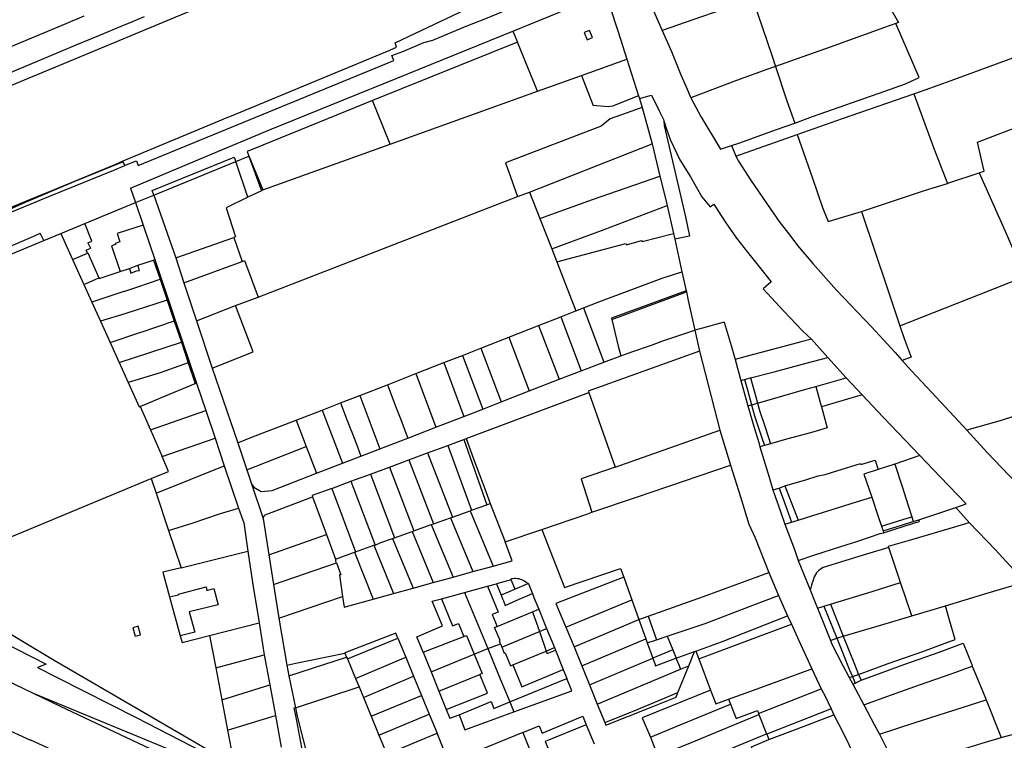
# Model space of a CAD drawing. Header units: inches. Extents: x 210911 to 224988, y 571697 to 586201.
# Tile 288 of 301: x 222297 to 222788, y 585464 to 585823. Entities that reach past the tile are written whole.
import ezdxf

# ---------------------------------------------------------------- set-up
doc = ezdxf.new("R2010")
doc.units = ezdxf.units.IN
doc.header["$MEASUREMENT"] = 0

msp = doc.modelspace()

# ---------------------------------------------------------------- linework, layer by layer
for points in [[(222087.454, 585705.29), (222128.703, 585722.492), (222214.911, 585757.867), (222271.218, 585781.277), (222328.224, 585804.816), (222391.577, 585831.296), (222470.165, 585864.044), (222526.601, 585886.756), (222536.005, 585887.799), (222556.655, 585890.589), (222563.581, 585891.535)], [(222717.326, 585853.587), (222729.491, 585831.813), (222735.187, 585821.632), (222733.862, 585821.169)], [(222482.805, 585805.191), (222488.273, 585807.279), (222498.717, 585811.703), (222503.17, 585812.938), (222508.669, 585815.26), (222520.658, 585820.14), (222529.557, 585823.746), (222545.673, 585830.311), (222560.566, 585836.501), (222568.119, 585839.48), (222572.474, 585841.319), (222574.538, 585842.21), (222582.944, 585845.964)], [(222494.245, 585816.253), (222547.512, 585841.58)], [(222608.611, 585839.72), (222609.556, 585837.346), (222613.928, 585826.023), (222617.53, 585817.671)], [(222543.061, 585817.427), (222575.38, 585830.54)], [(222590.591, 585831.392), (222591.236, 585830.093), (222595.549, 585817.073), (222599.831, 585803.365)], [(222660.773, 585832.6), (222637.069, 585824.429), (222617.53, 585817.671)], [(222662.747, 585833.28), (222672.231, 585804.845), (222673.939, 585799.772)], [(222186.81, 585765.874), (222243.414, 585789.332), (222294.326, 585810.249), (222320.48, 585821.123), (222329.509, 585824.981)], [(222289.591, 585795.455), (222325.475, 585810.504), (222333.591, 585813.917), (222341.641, 585817.225), (222347.977, 585819.869), (222353.155, 585821.981), (222359.599, 585824.727)], [(222733.862, 585821.169), (222728.22, 585819.201), (222701.224, 585809.343), (222679.2, 585801.601), (222673.939, 585799.772)], [(222683.552, 585771.561), (222692.493, 585774.748), (222728.404, 585787.471), (222738.725, 585791.101), (222745.634, 585794.193), (222733.862, 585821.169)], [(222470.92, 585788.153), (222473.42, 585789.17), (222543.045, 585817.42)], [(222481.748, 585807.897), (222485.167, 585809.315), (222484.377, 585811.561), (222494.245, 585816.253)], [(222543.045, 585817.42), (222543.061, 585817.427)], [(222543.045, 585817.42), (222545.342, 585811.847)], [(222582.862, 585814.134), (222581.345, 585817.742), (222578.637, 585816.604), (222580.152, 585812.997), (222582.862, 585814.134)], [(222617.53, 585817.671), (222622.194, 585807.154), (222626.825, 585795.524), (222629.435, 585789.655), (222631.763, 585784.153), (222631.824, 585784.043)], [(222545.342, 585811.847), (222473.121, 585782.743)], [(222555.421, 585787.397), (222545.342, 585811.847)], [(222742.967, 585786.118), (222748.622, 585788.064), (222761.573, 585792.834), (222803.488, 585808.244), (222805.418, 585809.133), (222812.097, 585811.519), (222812.462, 585811.564), (222823.662, 585789.622), (222828.031, 585781.788)], [(222349.699, 585750.376), (222350.359, 585750.661), (222355.567, 585752.632), (222356.413, 585750.449), (222483.731, 585802.805), (222482.805, 585805.191)], [(222407.669, 585777.194), (222481.748, 585807.897)], [(222577.31, 585795.267), (222599.831, 585803.365)], [(222599.831, 585803.365), (222605.721, 585785.077)], [(222673.939, 585799.772), (222669.706, 585798.3), (222654.461, 585792.778), (222631.824, 585784.043)], [(222673.939, 585799.772), (222679.701, 585782.65), (222683.552, 585771.561)], [(222555.433, 585787.401), (222577.31, 585795.267)], [(222577.31, 585795.267), (222580.456, 585787.127)], [(222352.516, 585739.051), (222398.48, 585758.4), (222421.91, 585768.22), (222470.92, 585788.153)], [(222482.034, 585761.01), (222555.421, 585787.397)], [(222555.421, 585787.397), (222555.433, 585787.401)], [(222580.456, 585787.127), (222583.069, 585780.294)], [(222605.721, 585785.077), (222592.768, 585780.037), (222590.587, 585779.694), (222583.069, 585780.294)], [(222605.721, 585785.077), (222606.163, 585783.705)], [(222606.163, 585783.705), (222612.162, 585785.446), (222616.067, 585777.699), (222618.208, 585773.354), (222618.277, 585772.694)], [(222684.728, 585765.908), (222707.421, 585773.851), (222738.513, 585784.587), (222742.967, 585786.118)], [(222742.967, 585786.118), (222752.776, 585759.42), (222759.637, 585741.493)], [(222473.121, 585782.743), (222418.453, 585760.542), (222410.663, 585757.387), (222411.498, 585755.11)], [(222482.034, 585761.01), (222473.121, 585782.743)], [(222606.163, 585783.705), (222607.587, 585779.299)], [(222631.824, 585784.043), (222636.823, 585774.882), (222646.497, 585758.489), (222651.993, 585760.311)], [(222398.676, 585773.465), (222400.187, 585774.093), (222401.994, 585774.842), (222407.669, 585777.194)], [(222607.587, 585779.299), (222591.578, 585773.667), (222587.108, 585770.069), (222539.449, 585751.778), (222545.407, 585734.864)], [(222607.587, 585779.299), (222612.446, 585761.107)], [(222058.398, 585632.189), (222145.728, 585667.933), (222152.366, 585670.976), (222165.237, 585677.169), (222214.139, 585697.281), (222244.945, 585709.917), (222308.812, 585736.114), (222311.794, 585737.329), (222345.337, 585751.005), (222348.852, 585752.745), (222398.676, 585773.465)], [(222618.277, 585772.694), (222618.522, 585770.332), (222624.897, 585742.64), (222629.081, 585724.745), (222631.095, 585715.219), (222623.733, 585713.643)], [(222618.277, 585772.694), (222619.6, 585768.451), (222621.608, 585762.968), (222626.334, 585753.245), (222631.562, 585744.659), (222637.333, 585734.702), (222641.363, 585729.785), (222643.236, 585731.07), (222645.209, 585728.032), (222648.845, 585722.302), (222654.545, 585714.121), (222660.03, 585707.151), (222665.947, 585699.675), (222671.813, 585692.469), (222667.787, 585688.918), (222678.123, 585677.703), (222687.566, 585667.762)], [(222651.993, 585760.311), (222655.743, 585761.554), (222674.461, 585768.321), (222683.552, 585771.561)], [(222775.498, 585746.684), (222777.978, 585747.498), (222774.567, 585762.076), (222790.191, 585768.022), (222802.253, 585772.435)], [(222654.261, 585755.083), (222684.728, 585765.908)], [(222684.728, 585765.908), (222692.419, 585744.009), (222697.458, 585729.464), (222700.196, 585722.415), (222716.847, 585727.483)], [(222418.58, 585738.195), (222482.034, 585761.01)], [(222551.408, 585737.174), (222612.446, 585761.107)], [(222612.446, 585761.107), (222616.308, 585745.129)], [(222651.993, 585760.311), (222654.01, 585755.598), (222654.261, 585755.083)], [(222404.981, 585752.421), (222411.498, 585755.11)], [(222411.498, 585755.11), (222411.571, 585755.141), (222418.58, 585738.195)], [(222411.498, 585755.11), (222417.837, 585737.836)], [(222348.923, 585752.228), (222324.287, 585742.219), (222300.038, 585732.02), (222266.346, 585716.975), (222252.439, 585710.359)], [(222252.439, 585710.359), (222260.966, 585713.892), (222284.491, 585723.665), (222297.471, 585728.93), (222311.939, 585734.91), (222344.2, 585747.998), (222349.699, 585750.376)], [(222349.699, 585750.376), (222348.923, 585752.228)], [(222364.116, 585735.556), (222363.299, 585737.867), (222404.243, 585754.585), (222404.981, 585752.421)], [(222364.116, 585735.556), (222404.981, 585752.421)], [(222411.075, 585734.573), (222404.981, 585752.421)], [(222654.261, 585755.083), (222655.516, 585752.504), (222661.461, 585743.244), (222669.455, 585731.585), (222676.061, 585722.04), (222680.559, 585716.239), (222684.893, 585710.51), (222692.597, 585701.471), (222704.366, 585688.237), (222721.815, 585670.014), (222733.537, 585657.24), (222737.129, 585653.201)], [(222759.637, 585741.493), (222760.371, 585741.72), (222775.498, 585746.684)], [(222775.498, 585746.684), (222788.48, 585717.687), (222798.288, 585695.123)], [(222556.593, 585723.941), (222582.823, 585733.419), (222616.308, 585745.129)], [(222616.308, 585745.129), (222619.659, 585731.9)], [(222716.847, 585727.483), (222748.8, 585738.139), (222759.637, 585741.493)], [(222352.516, 585739.051), (222355.143, 585731.865)], [(222355.143, 585731.865), (222364.116, 585735.556)], [(222364.116, 585735.556), (222375.116, 585704.387)], [(222417.837, 585737.836), (222411.075, 585734.573)], [(222418.58, 585738.195), (222417.837, 585737.836)], [(222545.407, 585734.864), (222551.408, 585737.174)], [(222551.408, 585737.174), (222556.593, 585723.941)], [(222329.784, 585721.405), (222355.143, 585731.865)], [(222355.143, 585731.865), (222358.878, 585720.705)], [(222411.075, 585734.573), (222400.166, 585729.309), (222404.953, 585714.883), (222403.989, 585714.537)], [(222416.142, 585684.759), (222545.407, 585734.864)], [(222619.659, 585731.9), (222619.968, 585730.514)], [(222562.521, 585708.811), (222588.661, 585718.553), (222619.968, 585730.514)], [(222619.968, 585730.514), (222623.108, 585716.44)], [(222716.847, 585727.483), (222729.964, 585688.373), (222736.004, 585670.397)], [(222317.793, 585716.459), (222329.784, 585721.405)], [(222331.375, 585711.883), (222333.241, 585712.717), (222329.784, 585721.405)], [(222556.593, 585723.941), (222562.521, 585708.811)], [(222304.359, 585715.215), (222307.478, 585716.703)], [(222309.407, 585712.97), (222307.478, 585716.703)], [(222309.407, 585712.97), (222317.793, 585716.459)], [(222317.793, 585716.459), (222323.67, 585703.479)], [(222358.878, 585720.705), (222345.857, 585716.425)], [(222345.857, 585716.425), (222347.228, 585712.255)], [(222358.878, 585720.705), (222364.65, 585703.457)], [(222565.061, 585702.298), (222599.365, 585711.577), (222599.678, 585710.811), (222607.264, 585712.96), (222607.487, 585712.448), (222623.108, 585716.44)], [(222623.108, 585716.44), (222623.733, 585713.643)], [(222199.93, 585667.426), (222309.407, 585712.97)], [(222289.295, 585708.75), (222304.359, 585715.215)], [(222331.375, 585711.883), (222332.591, 585709.11)], [(222345.018, 585710.97), (222343.169, 585710.362)], [(222347.228, 585712.255), (222344.853, 585711.474)], [(222344.853, 585711.474), (222345.018, 585710.97)], [(222375.116, 585704.387), (222403.989, 585714.537)], [(222403.989, 585714.537), (222408.273, 585702.586)], [(222623.733, 585713.643), (222627.373, 585697.33)], [(222323.67, 585703.479), (222326.547, 585704.703), (222331.157, 585706.709)], [(222330.521, 585708.195), (222332.591, 585709.11)], [(222331.157, 585706.709), (222330.521, 585708.195)], [(222331.157, 585706.709), (222331.337, 585706.787), (222336.758, 585694.328)], [(222343.169, 585710.362), (222347.385, 585697.539)], [(222562.521, 585708.811), (222565.061, 585702.298)], [(222323.67, 585703.479), (222329.314, 585691.013)], [(222356.189, 585700.632), (222364.047, 585703.256)], [(222364.65, 585703.457), (222364.047, 585703.256)], [(222364.047, 585703.256), (222367.307, 585693.663)], [(222364.65, 585703.457), (222374.253, 585674.763), (222385.47, 585641.956)], [(222375.116, 585704.387), (222379.096, 585691.9)], [(222379.096, 585691.9), (222408.273, 585702.586)], [(222408.273, 585702.586), (222409.317, 585702.966), (222416.142, 585684.759)], [(222565.061, 585702.298), (222574.533, 585677.919)], [(222336.758, 585694.328), (222336.879, 585694.02), (222347.385, 585697.539)], [(222347.385, 585697.539), (222352.019, 585699.091)], [(222352.019, 585699.091), (222352.751, 585696.722), (222355.554, 585697.888), (222357.063, 585698.114), (222356.189, 585700.632)], [(222352.019, 585699.091), (222356.189, 585700.632)], [(222578.265, 585679.384), (222585.888, 585682.376), (222617.457, 585694.203), (222627.373, 585697.33)], [(222627.373, 585697.33), (222629.487, 585687.967)], [(222329.314, 585691.013), (222331.968, 585692.244), (222336.758, 585694.328)], [(222355.648, 585689.694), (222367.307, 585693.663)], [(222367.307, 585693.663), (222370.865, 585683.197)], [(222379.096, 585691.9), (222385.397, 585672.884)], [(222736.004, 585670.397), (222775.989, 585686.177), (222798.288, 585695.123)], [(222329.314, 585691.013), (222333.321, 585682.182)], [(222349.217, 585687.557), (222333.321, 585682.182)], [(222349.217, 585687.557), (222355.648, 585689.694)], [(222629.487, 585687.967), (222592.268, 585674.228), (222592.398, 585673.689)], [(222592.398, 585673.689), (222629.605, 585687.423)], [(222629.487, 585687.967), (222629.605, 585687.423)], [(222629.605, 585687.423), (222630.53, 585683.169), (222633.754, 585668.277)], [(222333.321, 585682.182), (222337.604, 585672.742)], [(222370.865, 585683.197), (222349.812, 585676.444), (222337.604, 585672.742)], [(222370.865, 585683.197), (222374.388, 585672.831)], [(222404.853, 585680.518), (222416.142, 585684.759)], [(222385.397, 585672.884), (222404.853, 585680.518)], [(222393.241, 585649.377), (222413.716, 585657.443), (222404.853, 585680.518)], [(222567.003, 585674.963), (222574.533, 585677.919)], [(222574.533, 585677.919), (222578.265, 585679.384)], [(222578.265, 585679.384), (222588.467, 585652.363)], [(222337.604, 585672.742), (222342.397, 585662.179)], [(222374.388, 585672.831), (222370.094, 585671.397)], [(222374.388, 585672.831), (222377.028, 585665.064), (222377.92, 585662.379)], [(222385.397, 585672.884), (222393.241, 585649.377)], [(222555.896, 585670.603), (222567.003, 585674.963)], [(222567.003, 585674.963), (222577.109, 585648.024)], [(222592.398, 585673.689), (222595.609, 585660.391), (222596.831, 585655.437)], [(222648.432, 585672.252), (222637.63, 585669.245), (222633.754, 585668.277)], [(222648.432, 585672.252), (222651.888, 585660.605), (222653.85, 585653.699)], [(222811.316, 585672.256), (222811.608, 585671.974), (222816.546, 585660.603), (222823.805, 585646.325), (222825.58, 585642.382), (222827.955, 585636.761), (222806.346, 585629.526), (222785.303, 585622.928), (222769.295, 585618.462)], [(222342.397, 585662.179), (222356.3, 585666.805)], [(222356.3, 585666.805), (222359.819, 585667.977)], [(222359.819, 585667.977), (222362.718, 585668.934)], [(222362.718, 585668.934), (222370.094, 585671.397)], [(222541.117, 585664.802), (222555.896, 585670.603)], [(222555.896, 585670.603), (222566.167, 585643.838)], [(222596.831, 585655.437), (222602.404, 585657.485), (222612.266, 585660.769), (222617.826, 585662.901), (222633.754, 585668.277)], [(222633.754, 585668.277), (222636.109, 585657.824)], [(222687.566, 585667.762), (222691.859, 585663.889)], [(222736.004, 585670.397), (222738.092, 585664.183), (222741.629, 585654.785), (222737.129, 585653.201)], [(222342.397, 585662.179), (222346.967, 585652.106)], [(222346.967, 585652.106), (222377.92, 585662.379)], [(222377.92, 585662.379), (222381.385, 585651.945)], [(222527.157, 585659.323), (222541.117, 585664.802)], [(222541.117, 585664.802), (222551.267, 585638.018)], [(222691.859, 585663.889), (222686.72, 585662.517), (222670.055, 585658.041), (222659.919, 585655.269), (222653.85, 585653.699)], [(222700.054, 585654.618), (222691.859, 585663.889)], [(222517.956, 585655.719), (222527.157, 585659.323)], [(222527.157, 585659.323), (222537.295, 585632.548)], [(222636.109, 585657.824), (222580.655, 585637.846), (222580.886, 585637.169)], [(222636.109, 585657.824), (222646.31, 585618.449)], [(222346.967, 585652.106), (222351.434, 585642.26)], [(222494.752, 585646.646), (222508.752, 585652.12)], [(222508.752, 585652.12), (222517.956, 585655.719)], [(222508.752, 585652.12), (222518.731, 585625.279)], [(222517.956, 585655.719), (222528.184, 585628.981)], [(222577.109, 585648.024), (222588.467, 585652.363)], [(222588.467, 585652.363), (222596.831, 585655.437)], [(222653.85, 585653.699), (222656.654, 585643.217)], [(222661.539, 585644.495), (222673.288, 585647.57), (222689.292, 585651.817), (222700.054, 585654.618)], [(222709.189, 585644.485), (222700.054, 585654.618)], [(222737.129, 585653.201), (222741.712, 585648.047), (222751.644, 585637.364), (222767.466, 585620.478), (222769.295, 585618.462)], [(222381.385, 585651.945), (222369.628, 585647.881), (222366.772, 585646.944), (222351.434, 585642.26)], [(222381.385, 585651.945), (222384.795, 585641.677)], [(222393.241, 585649.377), (222405.981, 585612.138)], [(222566.167, 585643.838), (222577.109, 585648.024)], [(222351.434, 585642.26), (222356.934, 585630.138), (222357.388, 585630.316)], [(222480.578, 585641.104), (222494.752, 585646.646)], [(222494.752, 585646.646), (222504.799, 585619.869)], [(222551.267, 585638.018), (222566.167, 585643.838)], [(222656.654, 585643.217), (222658.53, 585643.723)], [(222656.654, 585643.217), (222660.197, 585630.61)], [(222658.53, 585643.723), (222661.539, 585644.495)], [(222658.53, 585643.723), (222659.945, 585638.525), (222661.962, 585631.116)], [(222661.539, 585644.495), (222664.123, 585635.139), (222664.989, 585631.982)], [(222694.071, 585640.175), (222709.189, 585644.485)], [(222717.194, 585636.038), (222709.189, 585644.485)], [(222357.388, 585630.316), (222368.082, 585634.707), (222384.795, 585641.677)], [(222384.795, 585641.677), (222385.47, 585641.956)], [(222385.47, 585641.956), (222390.115, 585628.302)], [(222466.832, 585635.729), (222480.578, 585641.104)], [(222480.578, 585641.104), (222484.947, 585629.586), (222486.932, 585624.544), (222490.744, 585614.479)], [(222537.295, 585632.548), (222551.267, 585638.018)], [(222664.989, 585631.982), (222672.558, 585634.149), (222689.147, 585638.879), (222694.071, 585640.175)], [(222694.071, 585640.175), (222696.595, 585631.128), (222696.861, 585630.162)], [(222457.295, 585631.999), (222466.832, 585635.729)], [(222466.832, 585635.729), (222476.86, 585609.155)], [(222519.754, 585614.26), (222580.886, 585637.169)], [(222528.184, 585628.981), (222537.295, 585632.548)], [(222580.886, 585637.169), (222594.061, 585600.024)], [(222717.194, 585636.038), (222696.861, 585630.162)], [(222745.923, 585605.743), (222727.697, 585624.956), (222717.194, 585636.038)], [(222357.388, 585630.316), (222362.566, 585618.68)], [(222362.566, 585618.68), (222390.115, 585628.302)], [(222390.115, 585628.302), (222394.706, 585614.5)], [(222435.203, 585623.486), (222448.057, 585628.405)], [(222448.057, 585628.405), (222457.295, 585631.999)], [(222448.057, 585628.405), (222458.292, 585602.004)], [(222457.295, 585631.999), (222460.604, 585623.298), (222462.031, 585619.492), (222463.142, 585616.673), (222465.603, 585610.151), (222467.366, 585605.514)], [(222518.731, 585625.279), (222528.184, 585628.981)], [(222660.197, 585630.61), (222661.962, 585631.116)], [(222660.197, 585630.61), (222663.267, 585619.736), (222665.66, 585612.238), (222666.195, 585610.22)], [(222661.962, 585631.116), (222664.989, 585631.982)], [(222661.962, 585631.116), (222663.442, 585625.607), (222665.427, 585619.558), (222667.183, 585614.576), (222668.482, 585610.834)], [(222664.989, 585631.982), (222666.159, 585627.717), (222668.45, 585620.906), (222670.536, 585614.857), (222671.535, 585611.719)], [(222696.861, 585630.162), (222699.777, 585619.563), (222691.394, 585617.198), (222679.531, 585614.045), (222671.535, 585611.719)], [(222405.981, 585612.138), (222412.614, 585614.841), (222435.203, 585623.486)], [(222435.203, 585623.486), (222440.184, 585610.248)], [(222504.799, 585619.869), (222518.731, 585625.279)], [(222362.566, 585618.68), (222368.356, 585605.288)], [(222490.744, 585614.479), (222504.799, 585619.869)], [(222594.061, 585600.024), (222646.31, 585618.449)], [(222646.31, 585618.449), (222651.512, 585601.051)], [(222769.295, 585618.462), (222779.412, 585607.314), (222790.44, 585595.768), (222795, 585591.36), (222796.46, 585589.411), (222799.218, 585586.952), (222805.615, 585579.992), (222823.933, 585560.386), (222825.439, 585558.776), (222825.644, 585558.556), (222825.816, 585558.374), (222826.196, 585557.973), (222826.576, 585557.572), (222826.956, 585557.171), (222827.108, 585557.01), (222827.131, 585556.985), (222827.161, 585556.953)], [(222368.356, 585605.288), (222394.706, 585614.5)], [(222394.706, 585614.5), (222399.325, 585600.612)], [(222476.86, 585609.155), (222490.744, 585614.479)], [(222510.621, 585610.846), (222518.609, 585613.832)], [(222518.609, 585613.832), (222519.754, 585614.26)], [(222518.609, 585613.832), (222530.062, 585581.244)], [(222519.754, 585614.26), (222523.523, 585604.173), (222527.139, 585594.575), (222529.212, 585589.245), (222531.851, 585581.884)], [(222304.254, 585487.103), (222196.188, 585539.148), (222168.339, 585552.574), (222077.354, 585595.688), (222059.993, 585605.112), (222058.479, 585608.215), (222056.899, 585610.043)], [(222405.981, 585612.138), (222410.514, 585598.598)], [(222410.514, 585598.598), (222440.184, 585610.248)], [(222440.184, 585610.248), (222445.193, 585596.936)], [(222467.366, 585605.514), (222476.86, 585609.155)], [(222500.62, 585607.108), (222510.621, 585610.846)], [(222510.621, 585610.846), (222522.534, 585578.553)], [(222668.482, 585610.834), (222666.195, 585610.22)], [(222666.195, 585610.22), (222670.827, 585594.955), (222672.687, 585588.779)], [(222671.535, 585611.719), (222668.482, 585610.834)], [(222362.943, 585594.288), (222371.523, 585597.898), (222368.356, 585605.288)], [(222458.292, 585602.004), (222467.366, 585605.514)], [(222481.678, 585600.078), (222491.285, 585603.636)], [(222491.285, 585603.636), (222500.62, 585607.108)], [(222491.285, 585603.636), (222503.587, 585571.779)], [(222500.62, 585607.108), (222512.979, 585575.137)], [(222678.691, 585590.625), (222689.654, 585593.915), (222695.166, 585595.645), (222698.698, 585596.306), (222704.566, 585598.213), (222716.378, 585601.825), (222716.545, 585601.333), (222723.703, 585603.505), (222725.173, 585598.91)], [(222745.923, 585605.743), (222733.36, 585601.568)], [(222763.776, 585579.837), (222769.058, 585581.677), (222756.068, 585595.248), (222745.923, 585605.743)], [(222365.335, 585587.115), (222399.325, 585600.612)], [(222399.325, 585600.612), (222406.462, 585579.621)], [(222410.514, 585598.598), (222412.809, 585591.762)], [(222445.193, 585596.936), (222458.292, 585602.004)], [(222472.193, 585596.565), (222481.678, 585600.078)], [(222481.678, 585600.078), (222493.729, 585568.251)], [(222594.061, 585600.024), (222577.078, 585594.211), (222582.517, 585577.53)], [(222582.517, 585577.53), (222604.706, 585585.097), (222651.512, 585601.051)], [(222651.512, 585601.051), (222656.554, 585585.154), (222660.66, 585571.602), (222663.806, 585564.735), (222670.646, 585547.565)], [(222725.173, 585598.91), (222718.032, 585596.538), (222721.928, 585585.067)], [(222733.36, 585601.568), (222725.173, 585598.91)], [(222733.36, 585601.568), (222737.04, 585590.441), (222740.095, 585580.833), (222741.855, 585575.232)], [(222245.244, 585545.36), (222275.284, 585557.937), (222362.943, 585594.288)], [(222362.943, 585594.288), (222365.335, 585587.115)], [(222412.809, 585591.762), (222414.001, 585590.033), (222417.761, 585587.91), (222423.184, 585588.372), (222445.193, 585596.936)], [(222462.427, 585592.948), (222472.193, 585596.565)], [(222472.193, 585596.565), (222484.058, 585564.773)], [(222412.809, 585591.762), (222418.664, 585574.382)], [(222452.831, 585589.394), (222443.138, 585585.892), (222443.31, 585585.151)], [(222452.831, 585589.394), (222462.427, 585592.948)], [(222452.831, 585589.394), (222464.745, 585557.823)], [(222462.427, 585592.948), (222474.464, 585561.175)], [(222672.687, 585588.779), (222675.744, 585589.596)], [(222672.687, 585588.779), (222676.502, 585577.824), (222678.701, 585571.608)], [(222675.744, 585589.596), (222678.691, 585590.625)], [(222675.744, 585589.596), (222678.567, 585581.931), (222682.006, 585572.594)], [(222678.691, 585590.625), (222685.265, 585573.593)], [(222365.335, 585587.115), (222371.565, 585568.436)], [(222418.664, 585574.382), (222419.188, 585575.714), (222419.637, 585576.309), (222443.31, 585585.151)], [(222443.31, 585585.151), (222450.271, 585566.395)], [(222685.265, 585573.593), (222692.637, 585575.895), (222702.29, 585578.819), (222714.331, 585582.659), (222721.928, 585585.067)], [(222721.928, 585585.067), (222725.158, 585575.341), (222726.787, 585570.554)], [(222371.565, 585568.436), (222383.377, 585572.115), (222396.916, 585576.669), (222406.462, 585579.621)], [(222406.462, 585579.621), (222409.014, 585572.235), (222411.042, 585558.105)], [(222521.809, 585578.294), (222522.534, 585578.553)], [(222522.534, 585578.553), (222530.062, 585581.244)], [(222530.062, 585581.244), (222531.851, 585581.884)], [(222531.851, 585581.884), (222539.188, 585562.75)], [(222745.372, 585573.755), (222751.912, 585575.828), (222763.776, 585579.837)], [(222763.776, 585579.837), (222770.537, 585572.501)], [(222418.664, 585574.382), (222421.471, 585556.302)], [(222503.587, 585571.779), (222512.041, 585574.802)], [(222512.041, 585574.802), (222512.979, 585575.137)], [(222512.041, 585574.802), (222523.228, 585547.937)], [(222512.979, 585575.137), (222521.809, 585578.294)], [(222521.809, 585578.294), (222533.331, 585550.734)], [(222557.479, 585568.99), (222579.896, 585576.637), (222582.517, 585577.53)], [(222682.006, 585572.594), (222685.265, 585573.593)], [(222726.787, 585570.554), (222737.507, 585573.894), (222741.855, 585575.232)], [(222727.852, 585567.343), (222728.262, 585567.436), (222742.665, 585572.039), (222745.663, 585572.98), (222745.372, 585573.755)], [(222741.855, 585575.232), (222742.612, 585572.985)], [(222742.612, 585572.985), (222745.372, 585573.755)], [(222493.729, 585568.251), (222502.424, 585571.364)], [(222502.424, 585571.364), (222503.587, 585571.779)], [(222502.424, 585571.364), (222513.404, 585545.217)], [(222539.188, 585562.75), (222557.479, 585568.99)], [(222557.479, 585568.99), (222568.844, 585539.976), (222596.796, 585549.445), (222598.322, 585545.192)], [(222678.701, 585571.608), (222682.006, 585572.594)], [(222678.701, 585571.608), (222683.372, 585558.889), (222685.306, 585553.551)], [(222726.787, 585570.554), (222727.548, 585568.266)], [(222727.548, 585568.266), (222736.721, 585571.123), (222742.411, 585572.929), (222742.612, 585572.985)], [(222730.469, 585559.961), (222730.273, 585560.548), (222741.908, 585564.007), (222763.272, 585570.339), (222770.537, 585572.501)], [(222770.537, 585572.501), (222783.578, 585558.727), (222796.264, 585544.927), (222798.261, 585542.855)], [(222084.758, 585563.896), (222085.944, 585564.033), (222087.738, 585563.491), (222157.999, 585530.365), (222302.69, 585463.857)], [(222371.565, 585568.436), (222377.762, 585549.855)], [(222421.471, 585556.302), (222450.271, 585566.395)], [(222450.271, 585566.395), (222454.797, 585554.197)], [(222474.464, 585561.175), (222477.37, 585562.382), (222483.088, 585564.424)], [(222483.088, 585564.424), (222484.058, 585564.773)], [(222483.088, 585564.424), (222493.405, 585539.679)], [(222484.058, 585564.773), (222492.887, 585567.948)], [(222492.887, 585567.948), (222493.729, 585568.251)], [(222492.887, 585567.948), (222503.379, 585542.441)], [(222685.306, 585553.551), (222693.054, 585556.171), (222706.517, 585560.392), (222714.951, 585563.164), (222726.128, 585566.953), (222727.852, 585567.343)], [(222727.548, 585568.266), (222727.852, 585567.343)], [(222464.745, 585557.823), (222473.781, 585561.077)], [(222473.781, 585561.077), (222474.464, 585561.175)], [(222473.781, 585561.077), (222483.692, 585536.984)], [(222533.331, 585550.734), (222542.827, 585553.316), (222539.188, 585562.75)], [(222730.469, 585559.961), (222719.299, 585556.658), (222706.903, 585552.792), (222699.333, 585550.529), (222697.783, 585550.046), (222696.411, 585549.181), (222695.523, 585548.546), (222694.38, 585547.351), (222693.288, 585545.394), (222692.756, 585543.614), (222691.969, 585541.378), (222691.513, 585539.776), (222691.31, 585538.861)], [(222736.344, 585542.509), (222730.469, 585559.961)], [(222377.762, 585549.855), (222411.042, 585558.105)], [(222411.042, 585558.105), (222413.287, 585542.461), (222416.619, 585522.418)], [(222421.471, 585556.302), (222423.833, 585541.485)], [(222455.143, 585552.301), (222454.757, 585553.326), (222455.075, 585553.448), (222454.797, 585554.197)], [(222454.797, 585554.197), (222464.157, 585557.609)], [(222464.157, 585557.609), (222464.745, 585557.823)], [(222464.157, 585557.609), (222473.561, 585534.174)], [(222377.762, 585549.855), (222368.623, 585547.714), (222372.037, 585535.369)], [(222423.833, 585541.485), (222455.143, 585552.301)], [(222455.143, 585552.301), (222457.365, 585546.399), (222456.694, 585546.253), (222458.239, 585535.576)], [(222523.228, 585547.937), (222533.331, 585550.734)], [(222685.306, 585553.551), (222688.334, 585546.13), (222690.496, 585540.793), (222691.31, 585538.861)], [(222245.244, 585545.36), (222314.468, 585503.829), (222397.534, 585455.485), (222398.167, 585455.084), (222398.768, 585454.637), (222399.334, 585454.147), (222399.861, 585453.615), (222400.389, 585453.083), (222400.955, 585452.592), (222401.572, 585452.168), (222402.189, 585451.744), (222402.85, 585451.392), (222403.536, 585451.09), (222404.242, 585450.84), (222404.965, 585450.644)], [(222503.379, 585542.441), (222513.404, 585545.217)], [(222513.404, 585545.217), (222523.228, 585547.937)], [(222542.407, 585544.296), (222542.054, 585544.2)], [(222542.215, 585543.821), (222542.054, 585544.2)], [(222550.572, 585541.836), (222550.19, 585542.208), (222549.601, 585542.691), (222548.974, 585543.121), (222548.313, 585543.497), (222547.622, 585543.815), (222546.907, 585544.073), (222546.172, 585544.269), (222545.422, 585544.403), (222544.665, 585544.473), (222543.904, 585544.478), (222543.146, 585544.419), (222542.407, 585544.296)], [(222598.322, 585545.192), (222564.562, 585532.03), (222569.543, 585520.196)], [(222598.322, 585545.192), (222602.393, 585533.841)], [(222610.47, 585525.693), (222638.123, 585535.568), (222670.646, 585547.565)], [(222670.646, 585547.565), (222675.434, 585536.017)], [(222234.238, 585540.752), (222310.49, 585501.847), (222306.146, 585500.22), (222316.001, 585495.105), (222355.365, 585475.144), (222426.585, 585438.554)], [(222372.037, 585535.369), (222376.425, 585536.347), (222376.478, 585536.768), (222390.249, 585540.289), (222390.581, 585538.564), (222394.04, 585539.538), (222396.23, 585531.365), (222381.842, 585527.87), (222384.647, 585517.769), (222377.394, 585515.999)], [(222423.833, 585541.485), (222426.46, 585524.796)], [(222483.692, 585536.984), (222493.405, 585539.679)], [(222493.405, 585539.679), (222503.379, 585542.441)], [(222518.968, 585537.522), (222530.436, 585540.628)], [(222530.436, 585540.628), (222534.976, 585541.858)], [(222530.436, 585540.628), (222535.63, 585528.157), (222535.844, 585527.717), (222532.766, 585526.512), (222535.261, 585520.522)], [(222542.215, 585543.821), (222534.976, 585541.858)], [(222534.976, 585541.858), (222537.268, 585536.184)], [(222544.208, 585539.132), (222542.215, 585543.821)], [(222549.681, 585541.458), (222544.208, 585539.132)], [(222550.572, 585541.836), (222549.681, 585541.458)], [(222550.854, 585541.956), (222550.572, 585541.836)], [(222550.854, 585541.956), (222551.603, 585540.101)], [(222551.603, 585540.101), (222552.816, 585537.097)], [(222701.433, 585531.729), (222722.206, 585538.103), (222736.344, 585542.509)], [(222741.924, 585525.897), (222736.344, 585542.509)], [(222758.644, 585530.916), (222778.357, 585536.841), (222793.37, 585541.317), (222798.261, 585542.855)], [(222372.037, 585535.369), (222377.394, 585515.999)], [(222426.46, 585524.796), (222458.239, 585535.576)], [(222458.239, 585535.576), (222459.026, 585530.141), (222473.561, 585534.174)], [(222473.561, 585534.174), (222483.692, 585536.984)], [(222498.478, 585507.812), (222495.311, 585515.465), (222508.097, 585520.835), (222502.85, 585533.157), (222507.511, 585534.419)], [(222507.511, 585534.419), (222518.968, 585537.522)], [(222507.511, 585534.419), (222513.036, 585520.879), (222515.999, 585522.012), (222518.68, 585515.569)], [(222518.968, 585537.522), (222530.549, 585509.608)], [(222543.96, 585539.027), (222537.268, 585536.184)], [(222537.268, 585536.184), (222538.017, 585534.329)], [(222538.017, 585534.329), (222538.392, 585533.402)], [(222544.208, 585539.132), (222543.96, 585539.027)], [(222546.301, 585534.205), (222552.816, 585537.097)], [(222552.816, 585537.097), (222553.622, 585535.101)], [(222553.622, 585535.101), (222556.011, 585529.183)], [(222620.038, 585515.744), (222638.928, 585522.091), (222663.236, 585531.387), (222675.434, 585536.017)], [(222675.434, 585536.017), (222680.024, 585525.88)], [(222691.31, 585538.861), (222693.473, 585533.447), (222694.943, 585529.676)], [(222538.392, 585533.402), (222539.32, 585531.106), (222546.301, 585534.205)], [(222569.543, 585520.196), (222602.393, 585533.841)], [(222602.393, 585533.841), (222605.901, 585524.062)], [(222694.943, 585529.676), (222698.125, 585530.763)], [(222694.943, 585529.676), (222698.663, 585520.307), (222701.36, 585513.665)], [(222698.125, 585530.763), (222701.433, 585531.729)], [(222698.125, 585530.763), (222701.991, 585520.918), (222704.486, 585514.735)], [(222701.433, 585531.729), (222707.763, 585515.716)], [(222715.4, 585496.706), (222730.153, 585502.062), (222747.35, 585508.14), (222756.673, 585511.624), (222763.43, 585514.09), (222760.706, 585523.698), (222758.644, 585530.916)], [(222741.924, 585525.897), (222758.644, 585530.916)], [(222426.46, 585524.796), (222430.52, 585501.362)], [(222535.261, 585520.522), (222552.92, 585527.893)], [(222552.92, 585527.893), (222556.011, 585529.183)], [(222552.92, 585527.893), (222556.323, 585518.151)], [(222556.011, 585529.183), (222559.871, 585519.647)], [(222605.901, 585524.062), (222610.47, 585525.693)], [(222610.47, 585525.693), (222614.664, 585513.939)], [(222634.296, 585508.346), (222647.052, 585513.014), (222680.024, 585525.88)], [(222680.024, 585525.88), (222682.02, 585521.692)], [(222707.763, 585515.716), (222727.423, 585521.583), (222741.924, 585525.897)], [(222357.6, 585516.503), (222356.365, 585520.696), (222353.714, 585519.9), (222354.967, 585515.7), (222357.6, 585516.503)], [(222391.95, 585516.034), (222416.619, 585522.418)], [(222416.619, 585522.418), (222419.253, 585506.462)], [(222536.961, 585512.016), (222536.386, 585513.448), (222536.772, 585513.592), (222534.001, 585519.996), (222535.261, 585520.522)], [(222556.323, 585518.151), (222559.871, 585519.647)], [(222559.871, 585519.647), (222563.793, 585510.037)], [(222569.543, 585520.196), (222573.607, 585510.381)], [(222573.607, 585510.381), (222605.901, 585524.062)], [(222605.901, 585524.062), (222609.384, 585514.353)], [(222635.749, 585504.502), (222682.02, 585521.692)], [(222682.02, 585521.692), (222685.622, 585513.59)], [(222377.394, 585515.999), (222378.316, 585512.663), (222391.95, 585516.034)], [(222391.95, 585516.034), (222395.03, 585499.915)], [(222485.762, 585514.808), (222484.73, 585517.307), (222459.432, 585507.378), (222459.45, 585507.33)], [(222460.651, 585504.435), (222485.762, 585514.808)], [(222485.762, 585514.808), (222489.711, 585505.246)], [(222498.478, 585507.812), (222518.68, 585515.569)], [(222518.68, 585515.569), (222520.02, 585516.095), (222523.866, 585506.846)], [(222537.657, 585510.282), (222556.323, 585518.151)], [(222556.323, 585518.151), (222559.746, 585508.353)], [(222614.664, 585513.939), (222620.038, 585515.744)], [(222620.038, 585515.744), (222622.745, 585508.989)], [(222701.36, 585513.665), (222704.486, 585514.735)], [(222704.486, 585514.735), (222707.763, 585515.716)], [(222704.486, 585514.735), (222707.843, 585506.405), (222710.692, 585499.365), (222712.313, 585495.644)], [(222707.763, 585515.716), (222713.308, 585501.729), (222715.4, 585496.706)], [(222530.549, 585509.608), (222536.961, 585512.016)], [(222536.961, 585512.016), (222537.657, 585510.282)], [(222537.657, 585510.282), (222538.838, 585507.339), (222539.242, 585507.484), (222541.879, 585500.921), (222543.114, 585501.435)], [(222559.746, 585508.353), (222563.793, 585510.037)], [(222563.793, 585510.037), (222564.326, 585508.73)], [(222573.607, 585510.381), (222577.488, 585501.006)], [(222577.488, 585501.006), (222609.384, 585514.353)], [(222609.384, 585514.353), (222610.084, 585512.4)], [(222610.084, 585512.4), (222614.664, 585513.939)], [(222610.084, 585512.4), (222612.818, 585504.778)], [(222685.622, 585513.59), (222692.092, 585499.495)], [(222701.36, 585513.665), (222702.072, 585511.742), (222707.566, 585501.093), (222710.688, 585495.159)], [(222716.606, 585493.807), (222718.952, 585494.715), (222738.486, 585501.759), (222755.455, 585507.862), (222767.521, 585512.235), (222771.77, 585501.586), (222772.002, 585500.85)], [(222395.03, 585499.915), (222419.253, 585506.462)], [(222419.253, 585506.462), (222421.972, 585491.572)], [(222431.441, 585496.05), (222460.211, 585505.34)], [(222434.989, 585502.284), (222459.45, 585507.33)], [(222459.45, 585507.33), (222460.211, 585505.34)], [(222460.211, 585505.34), (222460.651, 585504.435)], [(222464.702, 585494.696), (222489.711, 585505.246)], [(222489.711, 585505.246), (222493.589, 585495.858)], [(222498.478, 585507.812), (222502.421, 585498.04)], [(222502.421, 585498.04), (222523.866, 585506.846)], [(222523.866, 585506.846), (222530.549, 585509.608)], [(222523.866, 585506.846), (222527.865, 585497.229), (222526.639, 585496.727)], [(222530.549, 585509.608), (222536.012, 585496.409), (222541.517, 585482.97)], [(222543.114, 585501.435), (222559.746, 585508.353)], [(222559.746, 585508.353), (222560.181, 585507.107), (222564.326, 585508.73)], [(222564.326, 585508.73), (222568.245, 585499.127)], [(222622.745, 585508.989), (222612.818, 585504.778)], [(222622.745, 585508.989), (222624.447, 585504.742)], [(222624.447, 585504.742), (222633.671, 585508.118)], [(222630.744, 585501.014), (222633.671, 585508.118)], [(222633.671, 585508.118), (222634.296, 585508.346)], [(222634.296, 585508.346), (222635.749, 585504.502)], [(222430.52, 585501.362), (222434.989, 585502.284)], [(222430.52, 585501.362), (222431.441, 585496.05)], [(222460.651, 585504.435), (222464.702, 585494.696)], [(222543.114, 585501.435), (222547.583, 585490.478), (222568.245, 585499.127)], [(222577.488, 585501.006), (222581.332, 585491.422)], [(222581.332, 585491.422), (222612.818, 585504.778)], [(222612.818, 585504.778), (222614.179, 585500.985), (222624.38, 585504.718)], [(222624.38, 585504.718), (222624.447, 585504.742)], [(222624.38, 585504.718), (222624.714, 585504.078), (222625.789, 585501.396), (222626.686, 585499.282)], [(222625.338, 585487.72), (222630.744, 585501.014)], [(222626.686, 585499.282), (222630.744, 585501.014)], [(222635.749, 585504.502), (222641.651, 585488.888)], [(222718.064, 585481.557), (222731.762, 585486.456), (222745.657, 585491.415), (222761.94, 585497.136), (222772.002, 585500.85)], [(222772.002, 585500.85), (222776.807, 585489.31), (222778.895, 585484.007)], [(222395.03, 585499.915), (222398.065, 585483.948)], [(222431.441, 585496.05), (222434.807, 585480.051)], [(222468.626, 585485.263), (222493.589, 585495.858)], [(222493.589, 585495.858), (222497.556, 585486.252)], [(222502.421, 585498.04), (222506.269, 585488.347)], [(222506.269, 585488.347), (222526.639, 585496.727)], [(222509.903, 585479.121), (222530.511, 585487.3), (222529.191, 585490.592), (222526.639, 585496.727)], [(222568.245, 585499.127), (222570.047, 585494.71)], [(222585.076, 585481.924), (222601.726, 585488.903), (222626.686, 585499.282)], [(222661.228, 585488.21), (222692.092, 585499.495)], [(222692.092, 585499.495), (222696.741, 585489.566)], [(222710.688, 585495.159), (222712.313, 585495.644)], [(222710.688, 585495.159), (222712.553, 585491.779)], [(222712.313, 585495.644), (222715.4, 585496.706)], [(222712.313, 585495.644), (222713.372, 585493.171), (222713.718, 585492.363)], [(222715.4, 585496.706), (222716.606, 585493.807)], [(222398.065, 585483.948), (222421.972, 585491.572)], [(222421.972, 585491.572), (222424.781, 585476.184)], [(222434.807, 585480.051), (222466.475, 585490.436)], [(222464.702, 585494.696), (222466.475, 585490.436)], [(222466.475, 585490.436), (222468.626, 585485.263)], [(222541.517, 585482.97), (222570.047, 585494.71)], [(222543.565, 585477.968), (222572.568, 585488.533), (222570.047, 585494.71)], [(222581.332, 585491.422), (222585.076, 585481.924)], [(222712.553, 585491.779), (222713.718, 585492.363)], [(222712.553, 585491.779), (222718.064, 585481.557)], [(222713.718, 585492.363), (222716.606, 585493.807)], [(222446.658, 585417.871), (222439.126, 585421.383), (222439.035, 585423.287), (222404.635, 585439.681), (222317.649, 585480.652), (222304.254, 585487.103)], [(222432.946, 585433.921), (222304.254, 585487.103)], [(222468.626, 585485.263), (222472.536, 585475.848)], [(222472.536, 585475.848), (222497.556, 585486.252)], [(222497.556, 585486.252), (222501.427, 585476.881)], [(222506.269, 585488.347), (222509.903, 585479.121)], [(222588.924, 585472.671), (222603.59, 585478.494), (222625.338, 585487.72)], [(222588.924, 585472.671), (222589.438, 585471.471), (222611.182, 585480.088), (222624.413, 585485.431), (222625.338, 585487.72)], [(222641.651, 585488.888), (222607.561, 585475.09), (222611.613, 585465.47)], [(222641.651, 585488.888), (222644.233, 585482.056), (222650.541, 585484.34)], [(222650.541, 585484.34), (222661.228, 585488.21)], [(222665.579, 585477.177), (222696.741, 585489.566)], [(222696.741, 585489.566), (222696.768, 585489.508), (222696.922, 585489.179), (222698.647, 585485.789), (222701.675, 585479.475)], [(222398.065, 585483.948), (222400.836, 585468.906)], [(222516.302, 585476.554), (222532.251, 585483.173), (222533.588, 585479.707), (222541.517, 585482.97)], [(222541.517, 585482.97), (222543.565, 585477.968)], [(222585.076, 585481.924), (222588.924, 585472.671)], [(222611.613, 585465.47), (222623.611, 585470.409), (222651.522, 585481.867)], [(222650.541, 585484.34), (222651.522, 585481.867)], [(222651.522, 585481.867), (222654.331, 585474.788), (222664.953, 585478.766)], [(222718.064, 585481.557), (222723.157, 585471.713), (222725.761, 585466.828)], [(222725.761, 585466.828), (222743.508, 585472.682), (222766.954, 585480.209), (222778.895, 585484.007)], [(222778.895, 585484.007), (222786.477, 585465.288)], [(222400.836, 585468.906), (222424.781, 585476.184)], [(222424.781, 585476.184), (222427.666, 585460.394)], [(222434.807, 585480.051), (222434.005, 585479.788), (222434.754, 585476.211), (222438.314, 585457.575), (222440.28, 585447.119), (222441.529, 585440.792), (222444.301, 585441.893)], [(222434.807, 585480.051), (222435.699, 585475.812), (222444.301, 585441.893)], [(222472.536, 585475.848), (222476.394, 585466.388)], [(222476.394, 585466.388), (222501.427, 585476.881)], [(222501.427, 585476.881), (222505.367, 585467.341)], [(222509.903, 585479.121), (222511.669, 585474.828), (222516.302, 585476.554)], [(222516.302, 585476.554), (222519.218, 585469.046), (222543.565, 585477.968)], [(222548.097, 585467.789), (222556.185, 585471.085), (222557.763, 585467.466), (222577.887, 585475.803), (222579.625, 585471.608)], [(222615.416, 585455.945), (222635.225, 585464.111), (222665.734, 585476.786)], [(222664.953, 585478.766), (222665.498, 585477.383), (222665.579, 585477.177)], [(222665.579, 585477.177), (222665.734, 585476.786)], [(222665.734, 585476.786), (222669.56, 585467.085)], [(222701.675, 585479.475), (222669.662, 585466.825)], [(222670.679, 585464.247), (222681.235, 585468.252), (222703.061, 585476.585)], [(222701.675, 585479.475), (222703.061, 585476.585)], [(222703.061, 585476.585), (222707.766, 585467.516)], [(222786.477, 585465.288), (222806.036, 585470.557), (222824.098, 585475.77), (222831.204, 585477.864)], [(222579.625, 585471.608), (222559.226, 585463.194), (222560.5, 585460.052), (222562.857, 585453.712)], [(222579.625, 585471.608), (222583.59, 585462.038)], [(222400.836, 585468.906), (222403.698, 585454.337), (222421.722, 585458.866)], [(222476.394, 585466.388), (222480.231, 585456.979)], [(222480.231, 585456.979), (222505.367, 585467.341)], [(222480.522, 585456.266), (222484.283, 585447.307), (222509.429, 585457.506), (222505.367, 585467.341)], [(222548.097, 585467.789), (222519.588, 585456.169), (222521.33, 585452.021)], [(222548.097, 585467.789), (222558.827, 585440.866)], [(222619.299, 585446.221), (222669.56, 585467.085)], [(222669.56, 585467.085), (222669.662, 585466.825)], [(222669.662, 585466.825), (222670.679, 585464.247)], [(222707.766, 585467.516), (222713.414, 585456.014)], [(222725.761, 585466.828), (222730.228, 585457.963), (222734.487, 585449.327)], [(222302.69, 585463.857), (222302.77, 585464.02)], [(222302.77, 585464.02), (222367.472, 585434.408)], [(222611.613, 585465.47), (222615.416, 585455.945)], [(222672.774, 585437.346), (222662.05, 585460.633), (222670.679, 585464.247)], [(222734.487, 585449.327), (222750.987, 585454.484), (222776.898, 585462.469), (222786.477, 585465.288)]]:
    msp.add_lwpolyline(points)

doc.saveas('drawing.dxf')
